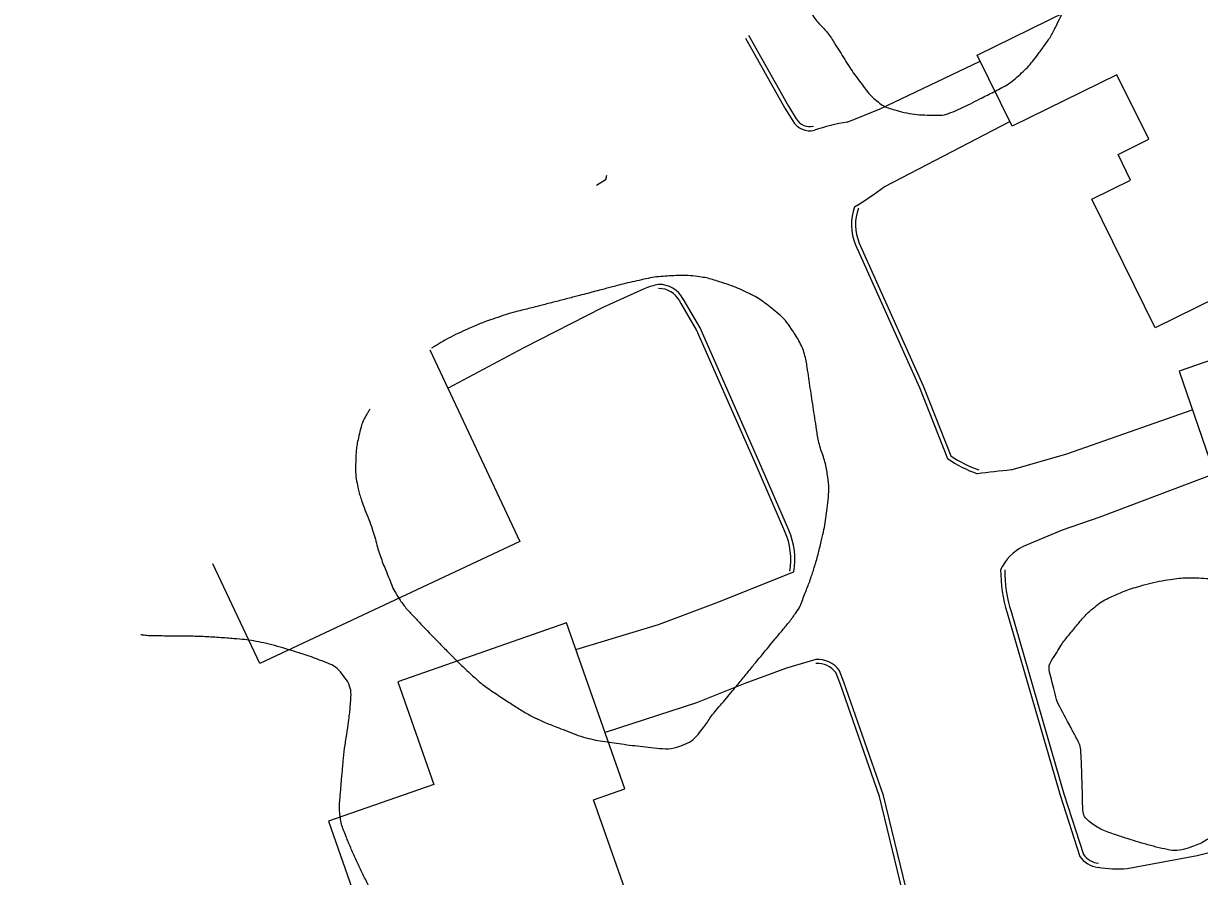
# Model space of a CAD drawing. Extents: x 2145380 to 2156929, y 139568 to 149130.
# Drawn here: x 2149468.3 to 2149640.7, y 143884.2 to 144009.2 of the extents above; entities that cross this region are included whole.
import ezdxf

# ---------------------------------------------------------------- set-up
doc = ezdxf.new("R2010")
doc.units = 0
for name, color, linetype in [('TOPO_Asphalt', 7, 'Continuous'), ('TOPO_Building', 7, 'Continuous'), ('TOPO_Curb Back', 7, 'Continuous'), ('TOPO_Tree Line', 7, 'Continuous')]:
    doc.layers.add(name, color=color, linetype=linetype)

msp = doc.modelspace()

# ---------------------------------------------------------------- linework, layer by layer
at = {"layer": 'TOPO_Asphalt'}
msp.add_line((2149552.33, 143985.53), (2149553.71, 143986.41), dxfattribs=at)
for points in [[(2149589.07, 143994.79), (2149593.9, 143996.75), (2149608.54, 144003.75)], [(2149594.46, 143985.28), (2149600.79, 143988.6), (2149612.89, 143994.88)], [(2149559.3, 143970.33), (2149553.25, 143967.61), (2149541.58, 143961.64), (2149530.55, 143955.8)], [(2149613.1, 143943.8), (2149621.25, 143946.14), (2149639.65, 143952.62)], [(2149642.88, 143943.23), (2149626.08, 143936.86), (2149620.56, 143934.97), (2149614.85, 143932.58)], [(2149549.31, 143917.49), (2149561.38, 143921.15), (2149569.87, 143924.33), (2149581.25, 143928.85)], [(2149584.45, 143916.02), (2149580.17, 143914.74), (2149574.08, 143912.47), (2149566.96, 143909.66), (2149553.58, 143905.3)], [(2149630.1, 143885.37), (2149640.37, 143887.29), (2149658.56, 143891.81)]]:
    msp.add_lwpolyline(points, dxfattribs=at)
for centre, radius, start, end in [((2149593.82, 143965.56), 29.62, 99.2308, 108.8467), ((2149564.25, 144025.61), 50.39, 300.9213, 306.834), ((2149563.81, 143959.66), 11.59, 101.9016, 112.9487), ((2149628.47, 143786.72), 157.83, 95.589, 97.4013), ((2149618.04, 143926.2), 7.13, 116.5528, 155.3828), ((2149628.68, 143903.07), 17.76, 260.7579, 274.5786)]:
    msp.add_arc(centre, radius, start, end, dxfattribs=at)
at = {"layer": 'TOPO_Building'}
for points in [[(2149649.68, 144026.02), (2149670.59, 143983.4), (2149648.83, 143972.73), (2149649.19, 143972), (2149634.19, 143964.64), (2149624.93, 143983.51), (2149630.61, 143986.3), (2149628.77, 143990.06), (2149633.26, 143992.27), (2149628.61, 144001.74), (2149613.23, 143994.19), (2149608.11, 144004.62), (2149623.73, 144012.29), (2149623.33, 144013.09)], [(2149689.54, 143924.45), (2149674.5, 143968.13), (2149650.87, 143959.99), (2149650, 143962.51), (2149637.7, 143958.27), (2149645.48, 143935.66), (2149651.92, 143937.88), (2149660.04, 143914.29)], [(2149522.06, 143866.44), (2149557.67, 143878.91), (2149551.89, 143895.45), (2149556.46, 143897.05), (2149547.94, 143921.4), (2149523.19, 143912.73), (2149528.45, 143897.69), (2149513.01, 143892.29)]]:
    msp.add_lwpolyline(points, close=True, dxfattribs=at)
msp.add_lwpolyline([(2149527.9, 143961.43), (2149541.1, 143933.33), (2149502.96, 143915.42), (2149496.1, 143930.05)], dxfattribs=at)
at = {"layer": 'TOPO_Curb Back'}
for points in [[(2149574.18, 144007.08), (2149579.94, 143996.82), (2149581.08, 143994.96)], [(2149574.62, 144007.52), (2149580.46, 143997.13), (2149581.59, 143995.27)], [(2149590.28, 143976.82), (2149599.66, 143955.9), (2149603.76, 143945.46)], [(2149590.83, 143977.06), (2149600.21, 143956.13), (2149604.25, 143945.85)], [(2149579.94, 143934.75), (2149575.57, 143944.84), (2149566.97, 143964.36), (2149564.52, 143968.56)], [(2149580.49, 143934.99), (2149576.12, 143945.08), (2149567.5, 143964.63), (2149565.04, 143968.86)], [(2149612.52, 143922.86), (2149620.27, 143896.13), (2149623.15, 143887.15)], [(2149613.09, 143923.04), (2149620.84, 143896.3), (2149623.69, 143887.42)], [(2149598.35, 143877.15), (2149593.8, 143895.91), (2149588.02, 143912.47), (2149587.39, 143914.08)], [(2149598.93, 143877.34), (2149594.38, 143896.08), (2149588.58, 143912.68), (2149587.92, 143914.37)]]:
    msp.add_lwpolyline(points, dxfattribs=at)
for centre, radius, start, end in [((2149583.62, 143996.48), 2.36, 210.9223, 282.4538), ((2149583.62, 143996.48), 2.96, 210.9604, 282.4538), ((2149544.63, 143988.34), 9.29, 348.0339, 351.6728), ((2149597.19, 143979.77), 7.51, 159.6311, 203.1375), ((2149597.19, 143979.77), 6.91, 159.6311, 203.0942), ((2149561.46, 143966.95), 4.05, 28.111, 90.5402), ((2149561.46, 143966.95), 3.45, 27.9295, 90.5402), ((2149614.7, 143961.6), 19.5, 235.8918, 250.3416), ((2149614.7, 143961.6), 18.9, 236.4517, 250.3416), ((2149570.69, 143930.66), 10.11, 350.2604, 23.8555), ((2149570.69, 143930.66), 10.71, 350.2604, 23.8439), ((2149632.61, 143929.17), 21.06, 179.9938, 197.414), ((2149632.61, 143929.17), 20.46, 179.9938, 197.4322), ((2149584.67, 143912.01), 4.02, 36.0661, 93.1596), ((2149584.67, 143912.01), 3.42, 37.316, 93.1596), ((2149626.25, 143889.27), 3.76, 214.3358, 263.626), ((2149626.25, 143889.27), 3.16, 215.8528, 263.626)]:
    msp.add_arc(centre, radius, start, end, dxfattribs=at)
at = {"layer": 'TOPO_Tree Line'}
for points in [[(2149581.78, 144014.59), (2149582.33, 144013.57), (2149582.87, 144012.54), (2149583.42, 144011.52), (2149584.37, 144009.72), (2149585.93, 144008.31), (2149587.05, 144006.62), (2149587.81, 144005.45), (2149588.5, 144004.24), (2149589.26, 144003.07), (2149589.95, 144002.03), (2149590.69, 144001.03), (2149591.44, 144000.03), (2149592.07, 143999.19), (2149592.75, 143998.43), (2149593.61, 143997.74), (2149594.4, 143997.11), (2149595.31, 143996.79), (2149596.27, 143996.52), (2149597.79, 143996.1), (2149599.3, 143995.86), (2149600.83, 143995.83), (2149602.06, 143995.8), (2149603.32, 143995.79), (2149604.52, 143996.29), (2149606.1, 143996.95), (2149607.46, 143997.67), (2149608.91, 143998.39), (2149609.85, 143998.87), (2149610.78, 143999.33), (2149611.71, 143999.83), (2149612.78, 144000.41), (2149613.72, 144001.17), (2149614.62, 144002), (2149615.49, 144002.8), (2149616.24, 144003.67), (2149616.94, 144004.61), (2149617.96, 144005.98), (2149618.94, 144007.36), (2149619.69, 144008.89), (2149620.33, 144010.19), (2149620.91, 144011.51), (2149621.46, 144012.86), (2149621.85, 144013.84), (2149622.25, 144014.83), (2149622.62, 144015.83), (2149623.03, 144016.94), (2149623.41, 144018.06), (2149623.78, 144019.18), (2149624.17, 144020.34), (2149624.48, 144021.51), (2149624.79, 144022.69), (2149625.26, 144024.44), (2149625.61, 144026.3), (2149625.42, 144028.07), (2149625.27, 144029.52), (2149624.71, 144030.93), (2149624.16, 144032.34), (2149623.48, 144034.03), (2149622.79, 144035.62), (2149621.92, 144037.21), (2149621.36, 144038.24), (2149620.68, 144039.15), (2149619.85, 144040.02), (2149619.13, 144040.78), (2149618.35, 144041.43), (2149617.4, 144041.84), (2149616.06, 144042.43), (2149614.71, 144042.92), (2149613.31, 144043.26), (2149612.65, 144043.42), (2149611.99, 144043.59), (2149611.33, 144043.75)], [(2149519.07, 143952.72), (2149518.92, 143952.44), (2149518.76, 143952.16), (2149518.6, 143951.88), (2149517.95, 143950.74), (2149517.63, 143949.44), (2149517.34, 143948.14), (2149517.16, 143947.31), (2149517.07, 143946.47), (2149517.04, 143945.63), (2149517, 143944.24), (2149517.01, 143942.84), (2149517.3, 143941.45), (2149517.48, 143940.62), (2149517.71, 143939.82), (2149517.99, 143939.02), (2149518.48, 143937.59), (2149519.09, 143936.21), (2149519.56, 143934.78), (2149519.94, 143933.66), (2149520.18, 143932.49), (2149520.56, 143931.36), (2149520.91, 143930.34), (2149521.32, 143929.34), (2149521.73, 143928.34), (2149522.17, 143927.27), (2149522.57, 143926.21), (2149523.2, 143925.23), (2149524.09, 143923.83), (2149525.21, 143922.64), (2149526.34, 143921.45), (2149527.3, 143920.44), (2149528.26, 143919.43), (2149529.24, 143918.44), (2149530.78, 143916.87), (2149532.32, 143915.33), (2149533.93, 143913.83), (2149535.59, 143912.3), (2149537.46, 143911.06), (2149539.35, 143909.82), (2149540.86, 143908.84), (2149542.38, 143907.89), (2149544.01, 143907.13), (2149544.89, 143906.72), (2149545.78, 143906.37), (2149546.68, 143906.02), (2149548.17, 143905.45), (2149549.63, 143904.83), (2149551.18, 143904.44), (2149552.51, 143904.1), (2149553.87, 143903.95), (2149555.22, 143903.74), (2149556.77, 143903.51), (2149558.33, 143903.33), (2149559.88, 143903.16), (2149561.56, 143902.97), (2149563.28, 143902.84), (2149564.96, 143903.47), (2149566.29, 143903.98), (2149567.21, 143905.01), (2149568.04, 143906.09), (2149568.6, 143906.81), (2149569.04, 143907.6), (2149569.62, 143908.29), (2149570.48, 143909.31), (2149571.35, 143910.31), (2149572.2, 143911.34), (2149573.37, 143912.77), (2149574.54, 143914.2), (2149575.71, 143915.63), (2149576.63, 143916.75), (2149577.55, 143917.87), (2149578.48, 143918.99), (2149579.55, 143920.3), (2149580.65, 143921.58), (2149581.63, 143922.97), (2149582.23, 143923.83), (2149582.53, 143924.83), (2149582.91, 143925.8), (2149583.24, 143926.63), (2149583.57, 143927.46), (2149583.85, 143928.32), (2149584.48, 143930.19), (2149584.97, 143932.1), (2149585.43, 143934.03), (2149585.75, 143935.38), (2149585.95, 143936.75), (2149586.12, 143938.13), (2149586.32, 143939.78), (2149586.41, 143941.49), (2149586.15, 143943.14), (2149585.83, 143945.25), (2149584.96, 143947.25), (2149584.63, 143949.36), (2149584.38, 143951), (2149584.13, 143952.64), (2149583.88, 143954.28), (2149583.65, 143955.77), (2149583.44, 143957.26), (2149583.21, 143958.75), (2149582.89, 143960.82), (2149582.05, 143962.74), (2149580.84, 143964.55), (2149580.04, 143965.76), (2149579.05, 143966.66), (2149577.94, 143967.54), (2149577.01, 143968.27), (2149576.09, 143968.95), (2149575.04, 143969.48), (2149573.48, 143970.27), (2149571.89, 143970.88), (2149570.24, 143971.42), (2149569.33, 143971.71), (2149568.43, 143971.96), (2149567.49, 143972.1), (2149566.1, 143972.3), (2149564.7, 143972.34), (2149563.31, 143972.25), (2149562.07, 143972.18), (2149560.82, 143972.08), (2149559.59, 143971.82), (2149558.21, 143971.52), (2149556.85, 143971.22), (2149555.49, 143970.86), (2149554.68, 143970.65), (2149553.87, 143970.43), (2149553.06, 143970.22), (2149551.9, 143969.92), (2149550.74, 143969.61), (2149549.57, 143969.31), (2149547.65, 143968.8), (2149545.72, 143968.31), (2149543.8, 143967.82), (2149542.82, 143967.57), (2149541.85, 143967.33), (2149540.88, 143967.08), (2149539.35, 143966.68), (2149537.85, 143966.17), (2149536.36, 143965.65), (2149535.49, 143965.34), (2149534.64, 143964.99), (2149533.8, 143964.61), (2149532.36, 143963.96), (2149530.93, 143963.31), (2149529.58, 143962.52), (2149529.1, 143962.23), (2149528.62, 143961.95), (2149528.14, 143961.66)], [(2149619.87, 143909.71), (2149620.72, 143908.12), (2149621.58, 143906.53), (2149622.44, 143904.93), (2149622.87, 143904.13), (2149623.28, 143903.26), (2149623.33, 143902.35), (2149623.4, 143901.1), (2149623.43, 143899.86), (2149623.47, 143898.62), (2149623.53, 143897.11), (2149623.54, 143895.6), (2149623.6, 143894.1), (2149623.64, 143893.19), (2149624.33, 143892.4), (2149625.11, 143891.85), (2149626, 143891.22), (2149626.91, 143890.82), (2149627.88, 143890.49), (2149628.77, 143890.18), (2149629.65, 143889.89), (2149630.55, 143889.61), (2149632.24, 143889.09), (2149633.94, 143888.61), (2149635.65, 143888.22), (2149637.03, 143887.9), (2149638.51, 143888.17), (2149639.9, 143888.67), (2149640.77, 143888.99), (2149641.55, 143889.39), (2149642.25, 143889.97), (2149643.05, 143890.63), (2149643.8, 143891.3), (2149644.51, 143892.05), (2149645.4, 143892.97), (2149646.27, 143893.9), (2149647.09, 143894.88), (2149648.03, 143896.01), (2149648.9, 143897.18), (2149649.72, 143898.41), (2149650.57, 143899.68), (2149651.32, 143901), (2149652.05, 143902.36), (2149652.7, 143903.57), (2149653.26, 143904.8), (2149653.73, 143906.1), (2149654.08, 143907.05), (2149654.29, 143908.01), (2149654.47, 143908.99), (2149654.71, 143910.36), (2149654.82, 143911.74), (2149654.81, 143913.1), (2149654.81, 143914.19), (2149654.63, 143915.28), (2149654.33, 143916.36), (2149653.81, 143918.25), (2149653, 143919.91), (2149651.91, 143921.58), (2149650.66, 143923.47), (2149649.26, 143925), (2149647.36, 143926.26), (2149646.55, 143926.79), (2149645.73, 143927.12), (2149644.82, 143927.33), (2149643.28, 143927.69), (2149641.74, 143927.94), (2149640.19, 143927.97), (2149638.95, 143927.99), (2149637.7, 143927.94), (2149636.47, 143927.75), (2149634.79, 143927.49), (2149633.17, 143927.13), (2149631.54, 143926.65), (2149630.45, 143926.33), (2149629.41, 143925.92), (2149628.36, 143925.46), (2149627.31, 143925), (2149626.31, 143924.5), (2149625.42, 143923.76), (2149624.04, 143922.62), (2149622.95, 143921.29), (2149621.82, 143919.92), (2149621.22, 143919.2), (2149620.68, 143918.53), (2149620.17, 143917.68), (2149619.41, 143916.44), (2149618.48, 143915.13), (2149618.81, 143913.81), (2149619.17, 143912.44), (2149619.52, 143911.08), (2149619.87, 143909.71), (2149619.87, 143909.71)], [(2149440.82, 143875.51), (2149440.95, 143874.91), (2149441.09, 143874.3), (2149441.22, 143873.7), (2149441.63, 143871.84), (2149441.83, 143869.94), (2149442.16, 143868.07), (2149442.33, 143867.15), (2149442.49, 143866.24), (2149442.7, 143865.34), (2149443.23, 143863.16), (2149443.94, 143861.05), (2149444.61, 143858.92), (2149445.4, 143856.44), (2149446.04, 143853.9), (2149447.12, 143851.53), (2149448.31, 143848.91), (2149449.52, 143846.29), (2149450.72, 143843.68), (2149451.36, 143842.29), (2149451.99, 143840.9), (2149452.63, 143839.51), (2149452.99, 143838.74), (2149453.41, 143838), (2149453.79, 143837.24), (2149454.26, 143836.31), (2149454.64, 143835.34), (2149455.09, 143834.4), (2149455.79, 143832.94), (2149456.46, 143830.46), (2149458, 143830.56), (2149458.71, 143830.6), (2149459.43, 143830.88), (2149460.13, 143831.06), (2149461.74, 143831.48), (2149463.34, 143831.91), (2149464.95, 143832.32), (2149467.13, 143832.88), (2149469.36, 143833.29), (2149471.51, 143833.95), (2149473.62, 143834.59), (2149475.71, 143835.26), (2149477.81, 143835.92), (2149479.09, 143836.33), (2149480.38, 143836.74), (2149481.67, 143837.14), (2149483.9, 143837.85), (2149486.14, 143838.55), (2149488.38, 143839.25), (2149490.69, 143839.97), (2149493, 143840.69), (2149495.33, 143841.35), (2149496.84, 143841.77), (2149498.37, 143842.08), (2149499.89, 143842.48), (2149501.76, 143842.97), (2149503.62, 143843.48), (2149505.49, 143844.01), (2149506.61, 143844.32), (2149507.74, 143844.62), (2149508.82, 143845.06), (2149510.19, 143845.62), (2149511.55, 143846.19), (2149512.91, 143846.77), (2149513.82, 143847.15), (2149514.72, 143847.53), (2149515.63, 143847.92), (2149516.81, 143848.41), (2149518.01, 143848.84), (2149519.2, 143849.33), (2149520.55, 143849.89), (2149521.72, 143850.77), (2149522.81, 143851.81), (2149524.14, 143853.07), (2149525.13, 143854.49), (2149526.12, 143856.03), (2149526.6, 143856.79), (2149527, 143857.54), (2149527.28, 143858.4), (2149527.86, 143860.14), (2149528.05, 143861.99), (2149527.77, 143863.73), (2149527.56, 143865.03), (2149527.23, 143866.33), (2149526.73, 143867.59), (2149526.15, 143869.05), (2149525.6, 143870.48), (2149524.85, 143871.83), (2149523.85, 143873.67), (2149522.82, 143875.5), (2149521.82, 143877.34), (2149521.32, 143878.25), (2149520.83, 143879.16), (2149520.34, 143880.07), (2149519.45, 143881.71), (2149518.64, 143883.38), (2149517.82, 143885.05), (2149517, 143886.71), (2149516.29, 143888.41), (2149515.57, 143890.13), (2149515.22, 143890.99), (2149514.91, 143891.88), (2149514.78, 143892.8), (2149514.64, 143893.78), (2149514.64, 143894.77), (2149514.72, 143895.74), (2149514.8, 143896.6), (2149514.87, 143897.46), (2149514.94, 143898.32), (2149515.02, 143899.21), (2149515.1, 143900.1), (2149515.18, 143900.98), (2149515.36, 143903), (2149515.73, 143905), (2149515.99, 143907), (2149516.12, 143907.97), (2149516.21, 143908.94), (2149516.29, 143909.9), (2149516.38, 143911.18), (2149516.11, 143912.44), (2149515.22, 143913.61), (2149514.33, 143914.79), (2149513.25, 143915.35), (2149512.03, 143915.82), (2149510.82, 143916.28), (2149509.62, 143916.71), (2149508.39, 143917.08), (2149506.76, 143917.57), (2149505.15, 143918.07), (2149503.49, 143918.44), (2149502.1, 143918.75), (2149500.71, 143918.94), (2149499.3, 143919.05), (2149496.97, 143919.23), (2149494.64, 143919.37), (2149492.31, 143919.43), (2149490.96, 143919.46), (2149489.62, 143919.43), (2149488.28, 143919.47), (2149487.44, 143919.49), (2149486.6, 143919.48), (2149485.77, 143919.59), (2149485.69, 143919.6), (2149485.61, 143919.61), (2149485.53, 143919.62)]]:
    msp.add_open_spline(points, degree=3, dxfattribs=at)

doc.saveas('drawing.dxf')
